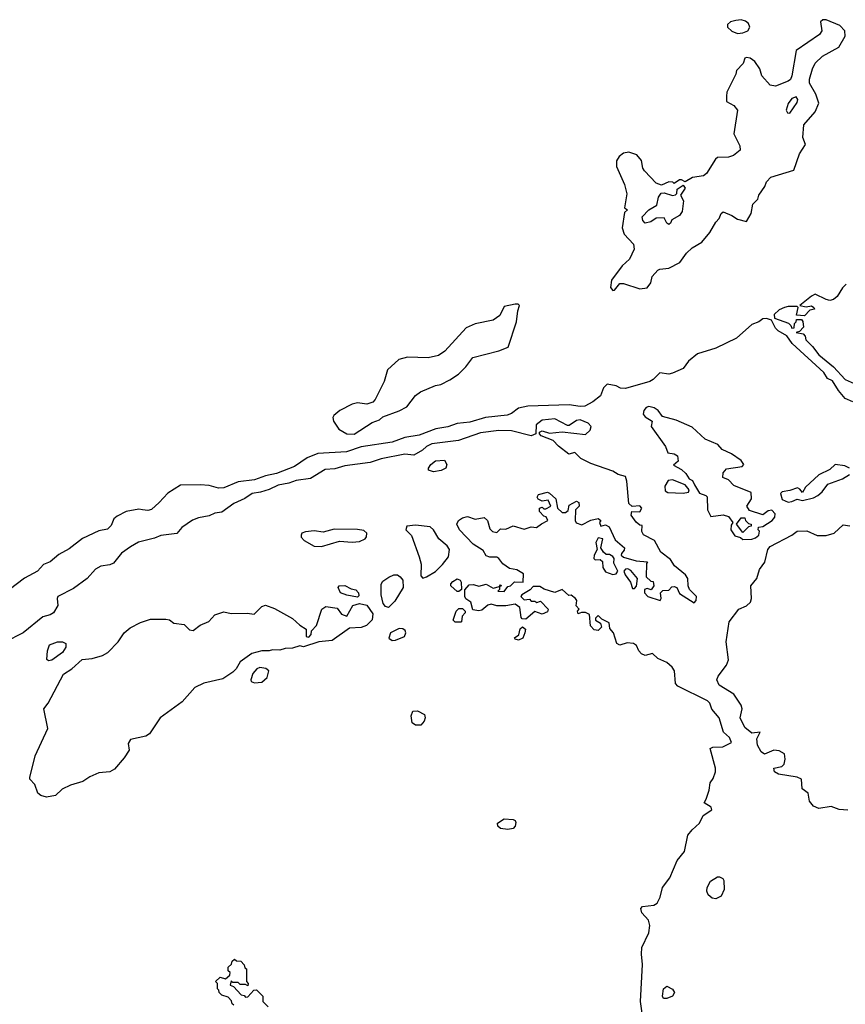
# Model space of a CAD drawing. Extents: x 2380107 to 2585170, y 384273 to 546161.
# Tile 291 of 331: x 2544987 to 2549551, y 477760 to 483206. Entities that reach past the tile are written whole.
import ezdxf

# ---------------------------------------------------------------- set-up
doc = ezdxf.new("R2010")
doc.units = 0

msp = doc.modelspace()

# ---------------------------------------------------------------- linework, layer by layer
at = {"layer": '0CON05XD'}
for points in [[(2548265, 481707.5), (2548275, 481710), (2548305, 481747.5), (2548325, 481747.5), (2548415, 481717.5), (2548455, 481722.5), (2548475, 481750), (2548483.3, 481785), (2548515, 481820), (2548525, 481826.7), (2548575, 481832.5), (2548636.1, 481863.9), (2548673.3, 481915), (2548703.8, 481945), (2548758, 481975), (2548801.7, 482028.3), (2548835, 482086.7), (2548853.6, 482106.4), (2548863.8, 482135), (2548875, 482142.5), (2548923.3, 482123.3), (2548955, 482102.5), (2549005, 482090), (2549030, 482135), (2549040, 482185), (2549067, 482213), (2549072.5, 482235), (2549107, 482283), (2549115, 482310), (2549140, 482335), (2549266.4, 482373.6), (2549297.5, 482465), (2549331.2, 482515), (2549315.6, 482555), (2549322.5, 482625), (2549383.6, 482696.4), (2549403.8, 482745), (2549387.5, 482795), (2549353.3, 482855), (2549352.4, 482877.6), (2549370, 482935), (2549384.4, 482965.6), (2549424.6, 483005.4), (2549515.4, 483054.6), (2549549.4, 483115), (2549548.1, 483145), (2549521.4, 483175), (2549445, 483205.5), (2549427.5, 483205), (2549414, 483195), (2549421.4, 483145), (2549408.6, 483125), (2549280, 483035), (2549254.5, 482895), (2549247.8, 482875), (2549235, 482865.5), (2549165, 482838.1), (2549135, 482844.2), (2549089.2, 482895), (2549078.8, 482935), (2549051.2, 482975), (2549025, 482993.8), (2549005, 482997.5), (2548995, 482992.5), (2548985.8, 482964.2), (2548950, 482925), (2548946.2, 482905), (2548896, 482805), (2548893.9, 482783.9), (2548893.9, 482753.9), (2548935, 482732), (2548955.7, 482705), (2548933.8, 482575), (2548967.7, 482507.7), (2548970, 482485), (2548932.5, 482455), (2548905, 482446.2), (2548845, 482443.3), (2548832.5, 482435), (2548783.3, 482355), (2548767.7, 482342.3), (2548706.1, 482333.9), (2548665, 482310), (2548645, 482320), (2548635, 482320), (2548605, 482300), (2548597, 482307), (2548575, 482310), (2548535, 482290), (2548505, 482302), (2548440.2, 482370.2), (2548431.1, 482385), (2548425, 482426.7), (2548398, 482458), (2548355, 482473.6), (2548325, 482467.5), (2548300.5, 482449.5), (2548285.7, 482425), (2548286.9, 482395), (2548330, 482295), (2548343.2, 482243.2), (2548330, 482165), (2548346.7, 482155), (2548330.7, 482139.3), (2548317.5, 482055), (2548329.3, 482019.3), (2548380, 481965), (2548383.6, 481936.4), (2548358.3, 481881.7), (2548317.5, 481845), (2548257.5, 481765), (2548252.5, 481725), (2548265, 481707.5)], [(2548955, 483130), (2548985, 483132.9), (2549011.2, 483145), (2549024, 483165), (2549015.8, 483185), (2548998.6, 483198.5), (2548975, 483206.2), (2548945, 483201.8), (2548916.4, 483193.6), (2548900.3, 483179.7), (2548898.8, 483165), (2548922.9, 483142.9), (2548955, 483130)], [(2549245, 482688.8), (2549285, 482747.5), (2549289.2, 482765), (2549278.8, 482778.8), (2549255, 482771.2), (2549235, 482742.5), (2549224, 482705), (2549230.8, 482690.8), (2549245, 482688.8)], [(2548575, 482072.5), (2548565, 482080), (2548550, 482110), (2548505, 482108.8), (2548475, 482088), (2548445, 482080), (2548430.8, 482095), (2548427.5, 482115), (2548465, 482153.8), (2548509.2, 482180.8), (2548518.8, 482225), (2548533.6, 482246.4), (2548549.3, 482249.3), (2548595, 482233.3), (2548611.7, 482238.3), (2548620, 482245), (2548621.7, 482268.3), (2548655, 482290), (2548666.4, 482273.6), (2548640, 482235), (2548656.2, 482205), (2548650, 482145), (2548635, 482123.3), (2548591.7, 482098.3), (2548585, 482080), (2548575, 482072.5)], [(2549555, 481742.5), (2549535, 481722.5), (2549506.7, 481675), (2549485, 481658.8), (2549465, 481653.8), (2549445, 481657.5), (2549385, 481687.5), (2549365, 481677.5), (2549300, 481625), (2549335, 481617.5), (2549365, 481622.5), (2549377.5, 481615), (2549380, 481605), (2549355, 481600), (2549325, 481567.5), (2549281.7, 481571.7), (2549290, 481615), (2549285, 481620), (2549235, 481620), (2549215, 481613.8), (2549185, 481601.2), (2549157.5, 481575), (2549160, 481555), (2549237, 481527), (2549250, 481515), (2549255, 481500), (2549268.3, 481501.7), (2549270, 481525), (2549280, 481535), (2549281.7, 481548.3), (2549308.3, 481548.3), (2549317, 481537), (2549320, 481505), (2549298.3, 481481.7), (2549280, 481475), (2549318.3, 481468.3), (2549330, 481455), (2549332.5, 481435), (2549369.3, 481399.3), (2549405, 481352.5), (2549486.4, 481286.4), (2549550, 481215), (2549616.4, 481186.4)], [(2546835, 480913.1), (2546935, 480978.8), (2546975, 480993.3), (2546995, 481010), (2547085, 481042), (2547126.1, 481063.9), (2547175, 481126.7), (2547202.3, 481147.7), (2547285, 481183.3), (2547315, 481187.5), (2547365, 481213.3), (2547412.5, 481245), (2547453.3, 481286.7), (2547491.7, 481338.3), (2547635, 481373.8), (2547687.5, 481395), (2547734, 481535), (2547740, 481595), (2547750, 481625), (2547742.5, 481632.5), (2547725, 481633.3), (2547665, 481620), (2547640.4, 481569.5), (2547605, 481544), (2547505, 481523.8), (2547455, 481500.8), (2547337, 481373), (2547302, 481348), (2547245, 481335.8), (2547131.5, 481338.5), (2547083.4, 481326.6), (2547020.5, 481269.5), (2547001.1, 481205), (2546952, 481105), (2546938.8, 481091.2), (2546905, 481078.8), (2546855, 481087.1), (2546825, 481080), (2546755.8, 481045), (2546722.8, 481017.2), (2546717.1, 481005), (2546721.4, 480985), (2546751.7, 480941.7), (2546795.5, 480915.5), (2546835, 480913.1)], [(2549591.7, 481091.7), (2549550.7, 481110.7), (2549512.5, 481155), (2549479.3, 481209.3), (2549451.7, 481221.7), (2549432.5, 481255), (2549258, 481415), (2549227.7, 481457.7), (2549180, 481485), (2549165, 481500), (2549143.3, 481543.3), (2549115, 481554), (2549095, 481552), (2549073.3, 481535), (2549035, 481520.8), (2548950, 481445), (2548835, 481388.8), (2548733, 481357), (2548685, 481316.7), (2548655, 481276.7), (2548595, 481250), (2548575, 481246), (2548525, 481253.3), (2548488.8, 481215), (2548470, 481205), (2548335, 481166.7), (2548308.3, 481168.3), (2548285, 481180), (2548235, 481190), (2548215, 481170), (2548196.7, 481125), (2548155, 481091.9), (2548110.9, 481069.1), (2548085, 481066.5), (2548025, 481075.6), (2547795, 481068.9), (2547745, 481056.9), (2547705, 481026.9), (2547681.1, 481018.9), (2547562.5, 481005), (2547475, 480980.5), (2547405, 480972.1), (2547353.6, 480953.6)], [(2548985, 480330), (2549035, 480333.3), (2549055, 480340), (2549073.3, 480355), (2549076.7, 480376.7), (2549070, 480385), (2549071.7, 480398.3), (2549095, 480402.5), (2549146.2, 480435), (2549161.2, 480455), (2549163, 480473), (2549145, 480492.5), (2549125, 480490), (2549095, 480467.5), (2549021.7, 480491.7), (2549006.7, 480515), (2549033.3, 480555), (2549030, 480590), (2548935, 480630), (2548905, 480660), (2548873, 480673), (2548875, 480700), (2548895, 480721.2), (2548980, 480735), (2548990, 480745), (2548975, 480767.5), (2548922.5, 480805), (2548869.6, 480829.5), (2548845.5, 480855.5), (2548775.4, 480885.5), (2548705, 480951.9), (2548615, 480990), (2548541.2, 481011.2), (2548516.2, 481045), (2548495, 481058.8), (2548465, 481066.7), (2548449.3, 481060.7), (2548436.7, 481045), (2548433.3, 481025), (2548445, 481010), (2548482.5, 480985), (2548477.5, 480955), (2548556.7, 480845), (2548570, 480810), (2548605, 480803.8), (2548623.6, 480793.6), (2548627.5, 480765), (2548601.7, 480741.7), (2548645, 480717.5), (2548670, 480695), (2548687, 480667), (2548706.4, 480656.4), (2548717.5, 480632.5), (2548745, 480587.5), (2548780, 480575), (2548787, 480567), (2548790, 480495), (2548807.5, 480457.5), (2548875, 480467.5), (2548905, 480457.5), (2548930, 480425), (2548920.7, 480409.3), (2548918.8, 480385), (2548940.4, 480350.5), (2548971.7, 480341.7), (2548985, 480330)], [(2548025, 480520), (2548065, 480542.5), (2548077.5, 480535), (2548080, 480515), (2548060, 480495), (2548057.5, 480435), (2548063.3, 480423.3), (2548095, 480412.5), (2548145, 480437.5), (2548185, 480447.5), (2548200, 480435), (2548192.5, 480425), (2548200, 480405), (2548225, 480412.5), (2548245, 480400), (2548279.3, 480329.3), (2548330, 480285), (2548328.3, 480271.7), (2548313, 480253), (2548312.5, 480245), (2548323.9, 480233.9), (2548395, 480212.5), (2548457.5, 480207.5), (2548452.5, 480197.5), (2548450, 480125), (2548475, 480100), (2548488.3, 480098.3), (2548492.5, 480075), (2548477, 480053), (2548455, 480060), (2548440, 480055), (2548440, 480035), (2548460, 480015), (2548527, 479993), (2548532.5, 480005), (2548530, 480035), (2548541.7, 480048.3), (2548575, 480050), (2548591.7, 480068.3), (2548605, 480070), (2548620, 480065), (2548635, 480032.5), (2548715, 479980), (2548727, 479993), (2548727.5, 480015), (2548690, 480055), (2548682.5, 480075), (2548680, 480115), (2548666.7, 480135), (2548607.5, 480185), (2548585, 480220), (2548530.3, 480260.3), (2548496.7, 480325), (2548435, 480357.5), (2548426.7, 480375), (2548428.3, 480408.3), (2548415, 480410), (2548395, 480427.5), (2548367.5, 480465), (2548370, 480485), (2548415, 480483.3), (2548426.2, 480505), (2548415, 480516.2), (2548373, 480513), (2548355, 480530), (2548343.3, 480653.3), (2548335, 480680), (2548295, 480690), (2548265, 480708.8), (2548145, 480751.2), (2548089.3, 480779.3), (2548055, 480812.5), (2548022.3, 480802.3), (2547965, 480846.2), (2547935, 480878), (2547870, 480905), (2547860, 480915), (2547860, 480925), (2547875, 480932.5), (2547915, 480918.8), (2547985, 480926), (2548115, 480912), (2548141.2, 480935), (2548146.7, 480955), (2548130, 480975), (2548085, 480991.9), (2548065, 480988.6), (2548025, 480961.2), (2548015, 480961.2), (2547945, 480998.9), (2547875, 480990), (2547842, 480965), (2547840, 480915), (2547815, 480903.8), (2547705, 480931.4), (2547635, 480934.5), (2547535, 480920), (2547411.7, 480878.3), (2547265, 480860.4), (2547235.4, 480844.6), (2547214.4, 480825.6), (2547165, 480797.5), (2547115, 480803.1), (2546985, 480776.9), (2546925, 480756.7), (2546785, 480738.8), (2546728.6, 480721.4), (2546675, 480717.9), (2546595, 480667.8), (2546515, 480657.5), (2546475, 480642.3), (2546415, 480631.1), (2546365, 480606.9), (2546317.5, 480592.5), (2546272, 480585), (2546231.6, 480558.4), (2546169.8, 480530.2), (2546105, 480481.2), (2546065, 480475.8), (2546035, 480461.4), (2545975, 480450.6), (2545942.6, 480437.4), (2545882.3, 480397.7), (2545856.2, 480363.8), (2545767.7, 480352.3), (2545732.7, 480337.3), (2545643.4, 480316.6), (2545599.5, 480290.5), (2545548.8, 480255), (2545505, 480200), (2545485, 480190), (2545436.1, 480183.9), (2545405, 480166.2), (2545358.8, 480115), (2545285, 480060), (2545197.5, 480015), (2545193.3, 480005), (2545198, 479965), (2545173.3, 479925), (2545155, 479913.8), (2545115, 479903.8), (2545006.2, 479815), (2544905, 479762.5)], [(2547353.6, 480953.6), (2547287.4, 480942.6), (2547195, 480907.3), (2547115, 480894.4), (2547045, 480869.6), (2546875, 480842.5), (2546792.5, 480815), (2546635, 480807.1), (2546575, 480782.5), (2546505, 480734.5), (2546406.2, 480695), (2546345, 480682.2), (2546285, 480660), (2546195, 480650), (2546115.9, 480615.9), (2546085, 480614.3), (2546035, 480630), (2545985, 480634), (2545875, 480630.6), (2545805, 480587.5), (2545758.6, 480535), (2545715, 480497.1), (2545695, 480490.4), (2545665.4, 480495.4), (2545645, 480498.5), (2545575, 480486.4), (2545525, 480460), (2545507.3, 480445), (2545491.8, 480408.2), (2545471.4, 480388.6), (2545425, 480379.2), (2545333.3, 480336.7), (2545260.2, 480279.8), (2545202.2, 480247.8), (2545155, 480207.7), (2545117.5, 480192.5), (2545085.2, 480154.9), (2545012.9, 480117.1), (2544928.5, 480051.5)], [(2547275, 480704.4), (2547247.5, 480715), (2547246.7, 480725), (2547260, 480745), (2547285, 480766), (2547335, 480770), (2547347.5, 480745), (2547342.5, 480725), (2547317, 480713), (2547275, 480704.4)], [(2549573.8, 480725), (2549549.1, 480739.1), (2549495, 480746.2), (2549465, 480718.8), (2549405, 480688.8), (2549330.4, 480619.5), (2549315, 480590), (2549300, 480610), (2549286, 480616), (2549245, 480601.2), (2549202.5, 480595), (2549192.5, 480585), (2549201.7, 480551.7), (2549235, 480537.5)], [(2549235, 480537.5), (2549255, 480541.2), (2549285, 480553.3), (2549315, 480546.2), (2549375, 480562.2), (2549398.8, 480575), (2549423.8, 480595), (2549455, 480636.7), (2549535, 480666.7), (2549575, 480690)], [(2548655, 480586.7), (2548685, 480592.5), (2548687.5, 480605), (2548665, 480632.5), (2548595, 480661.2), (2548572.3, 480657.7), (2548553.8, 480625), (2548555, 480600), (2548570.7, 480590.7), (2548655, 480586.7)], [(2548431.5, 477685), (2548418.9, 477775), (2548430.6, 477979.4), (2548423.4, 478036.6), (2548426.8, 478073.2), (2548465.5, 478155), (2548470.5, 478195), (2548463.1, 478225), (2548426, 478265), (2548420, 478290), (2548430, 478300), (2548492.7, 478307.3), (2548511.7, 478318.3), (2548527.2, 478352.8), (2548540, 478405), (2548581.7, 478458.3), (2548621.9, 478555), (2548661.1, 478605), (2548681.2, 478695), (2548703.8, 478725), (2548745, 478761.2), (2548765, 478803.3), (2548812.5, 478835), (2548809.3, 478849.3), (2548770, 478875), (2548782.5, 478895), (2548798, 478945), (2548803.8, 478985), (2548821.2, 479008.8), (2548832.5, 479045), (2548832.5, 479065), (2548803.3, 479175), (2548818.3, 479181.7), (2548873.6, 479183.6), (2548921.7, 479208.3), (2548910, 479235), (2548878, 479265), (2548852.9, 479345), (2548812.2, 479392.2), (2548802.5, 479425), (2548788.8, 479438.8), (2548625, 479520), (2548612, 479535), (2548607.1, 479605), (2548594, 479625), (2548565, 479650), (2548515, 479673.3), (2548485, 479700), (2548445, 479690), (2548425, 479698.8), (2548410, 479715), (2548397.5, 479745), (2548380, 479755), (2548345, 479760), (2548305, 479746.7), (2548287.5, 479755), (2548270, 479815), (2548248.3, 479838.3), (2548245, 479870), (2548205, 479890), (2548185, 479910), (2548170, 479895), (2548170, 479885), (2548198.3, 479868.3), (2548202.5, 479845), (2548185, 479827.5), (2548161.7, 479831.7), (2548143, 479853), (2548136.4, 479916.4), (2548115, 479927.5), (2548092.5, 479927.5), (2548075, 479920), (2548070, 479935), (2548080, 479945), (2548063, 479963), (2548066.4, 479993.6), (2548060, 480005), (2548035, 480022.5), (2548021.7, 480021.7), (2547985, 480053.3), (2547945, 480037.5), (2547886.4, 480056.4), (2547861.7, 480071.7), (2547825, 480070), (2547808.3, 480051.7), (2547762.5, 480025), (2547757.5, 480015), (2547775, 479997.5), (2547805, 480000), (2547815, 479990), (2547835, 479990), (2547845, 479982.5), (2547865, 479990), (2547907.5, 479945), (2547905, 479930), (2547875, 479917.5), (2547835, 479932.5), (2547785, 479890), (2547765, 479892.5), (2547759.3, 479899.3), (2547752.5, 479955), (2547725, 479972.5), (2547675, 479963.3), (2547625, 479963.3), (2547593, 479973), (2547575, 479966.7), (2547540.7, 479939.3), (2547525, 479936.2), (2547491.7, 479941.7), (2547480, 479985), (2547453.3, 480003.3), (2547447.5, 480015), (2547448.3, 480051.7), (2547470.7, 480079.3), (2547495, 480082.5), (2547525, 480073.3), (2547565, 480083.8), (2547605, 480062.5), (2547640, 480070), (2547645, 480080), (2547650, 480075), (2547640, 480070), (2547640, 480055), (2547630, 480045), (2547665, 480042.5), (2547685, 480070), (2547700, 480075), (2547723, 480097), (2547770, 480095), (2547771.7, 480141.7), (2547735, 480162.5), (2547695, 480170), (2547657, 480197), (2547636.4, 480226.4), (2547625, 480232.5), (2547585, 480233.3), (2547565, 480240), (2547549.3, 480269.3), (2547494.1, 480304.1), (2547417.5, 480385), (2547403.3, 480415), (2547412.5, 480435), (2547435, 480450), (2547462.3, 480457.7), (2547505, 480443.8), (2547555, 480452.5), (2547573.3, 480435), (2547585, 480390), (2547600, 480375), (2547625, 480370), (2547645, 480390), (2547675, 480387.5), (2547715, 480406.7), (2547775, 480388.8), (2547815, 480400), (2547843.6, 480396.4), (2547871.7, 480418.3), (2547906.7, 480435), (2547896.4, 480456.4), (2547885, 480460), (2547860, 480485), (2547860, 480505), (2547875, 480510), (2547885, 480500), (2547895, 480500), (2547922.5, 480515), (2547908.3, 480548.3), (2547875, 480542.5), (2547853.3, 480553.3), (2547847.5, 480565), (2547855, 480580), (2547905, 480592.5), (2547915, 480587.5), (2547950, 480555), (2547960, 480505), (2547985, 480480), (2548005, 480480), (2548018.3, 480491.7), (2548025, 480520)], [(2547215, 480117.5), (2547235, 480123.8), (2547285, 480154.4), (2547325, 480192.2), (2547356.4, 480235), (2547363.5, 480275), (2547349.4, 480295), (2547303.7, 480333.6), (2547273.6, 480383.6), (2547255, 480400.6), (2547175, 480410.6), (2547127.5, 480405), (2547121.2, 480385), (2547152.9, 480352.9), (2547196, 480235), (2547205.9, 480194.1), (2547205, 480130), (2547215, 480117.5)], [(2549565, 478834.4), (2549517, 478837), (2549473.6, 478853.6), (2549405, 478841.9), (2549375.5, 478855.5), (2549353.6, 478883.6), (2549345, 478926.7), (2549312.2, 478952.2), (2549308.8, 479005), (2549285.5, 479015.5), (2549182.1, 479032.1), (2549158.8, 479045), (2549156.7, 479065), (2549200, 479075), (2549212.8, 479087.2), (2549218.9, 479115), (2549214, 479145), (2549185, 479161.9), (2549155, 479165.6), (2549104.2, 479144.2), (2549085, 479156), (2549065, 479193.8), (2549061.9, 479228.1), (2549080, 479265), (2549035, 479258.8), (2548995, 479290.8), (2548970.6, 479345), (2548980, 479395), (2548976, 479415), (2548934.4, 479474.4), (2548854.2, 479525), (2548841.2, 479555), (2548848, 479575), (2548894.4, 479635.6), (2548905.7, 479665), (2548892.9, 479765), (2548908.6, 479875), (2548962, 479945), (2549005, 479964.4), (2549026.7, 479985), (2549031.8, 480005), (2549028.6, 480075), (2549061.4, 480115), (2549075.8, 480165), (2549105.5, 480205), (2549123.1, 480275), (2549135, 480291.9), (2549255, 480354), (2549285, 480376.2), (2549338.3, 480378.3), (2549395, 480352.5), (2549445, 480353.3), (2549490, 480365), (2549538.3, 480411.7), (2549576.1, 480406.1)], [(2548985, 480370), (2548950, 480415), (2548975, 480450), (2548995, 480450), (2549000, 480435), (2549015, 480420), (2549030, 480415), (2549030, 480405), (2549015, 480400), (2548985, 480370)], [(2546655, 480292.7), (2546755, 480321.5), (2546825, 480315.7), (2546865, 480318.9), (2546896.2, 480335), (2546904.1, 480345.9), (2546906, 480365), (2546889.7, 480379.7), (2546855, 480385.5), (2546725, 480388.2), (2546665, 480370.5), (2546615, 480378.8), (2546566.4, 480373.6), (2546546.2, 480365), (2546542, 480355), (2546543.6, 480343.6), (2546558.6, 480325), (2546615, 480294.5), (2546655, 480292.7)], [(2548265, 480136.7), (2548285, 480140), (2548293.3, 480155), (2548270.7, 480200.7), (2548272.5, 480225), (2548265, 480237.5), (2548247, 480247), (2548228.3, 480248.3), (2548215, 480260), (2548200, 480285), (2548210, 480335), (2548185, 480340), (2548172.5, 480315), (2548180, 480275), (2548162.5, 480245), (2548160, 480225), (2548168.3, 480218.3), (2548195, 480220), (2548208.3, 480208.3), (2548210, 480175), (2548225, 480152.5), (2548265, 480136.7)], [(2547025, 479953.8), (2547009.6, 479959.5), (2546996.2, 479976.2), (2546985.8, 480025), (2546985.8, 480084.2), (2546995, 480101.2), (2547027.9, 480122.1), (2547055, 480135.6), (2547075, 480135.7), (2547090.8, 480125), (2547104.3, 480105), (2547107.3, 480065), (2547059.8, 479990.2), (2547025, 479953.8)], [(2548385, 480060), (2548397, 480073), (2548402.5, 480115), (2548365, 480160), (2548348.3, 480168.3), (2548335, 480166.7), (2548327.5, 480155), (2548333.8, 480135), (2548363.3, 480095), (2548375, 480060), (2548385, 480060)], [(2546855, 480012.5), (2546795, 480022.5), (2546760, 480035), (2546747.5, 480065), (2546752.5, 480075), (2546785, 480076.2), (2546818.3, 480058.3), (2546845, 480052.5), (2546860, 480035), (2546861.7, 480018.3), (2546855, 480012.5)], [(2547415, 480042.5), (2547405, 480042.5), (2547370, 480075), (2547370, 480085), (2547380.7, 480099.3), (2547405, 480113.3), (2547422.5, 480105), (2547427.5, 480095), (2547430, 480055), (2547415, 480042.5)], [(2545135, 478905.7), (2545103.3, 478915), (2545087.5, 478927.5), (2545070.6, 478975), (2545043.3, 479005), (2545042.5, 479015), (2545072.9, 479135), (2545142.5, 479285), (2545120, 479395), (2545144.2, 479425.8), (2545229.2, 479585), (2545275, 479615.7), (2545332.1, 479667.9), (2545386.8, 479673.2), (2545445, 479690), (2545474, 479705), (2545530.6, 479765), (2545565, 479814.3), (2545597.9, 479842.1), (2545655, 479870.8), (2545710.4, 479889.5), (2545795, 479890.8), (2545815.7, 479885.7), (2545838, 479868), (2545895, 479860), (2545925, 479832), (2545945, 479828), (2545985, 479856.2), (2546032.5, 479877.5), (2546065.9, 479914.1), (2546115, 479931.2), (2546155, 479921.2), (2546245, 479923.8), (2546283, 479917), (2546325, 479960), (2546345, 479966.7), (2546395, 479948.8), (2546494.3, 479894.3), (2546535, 479856.7), (2546570, 479835), (2546570, 479795), (2546585, 479790), (2546597.5, 479805), (2546600, 479825), (2546627.5, 479855), (2546656.2, 479945), (2546679.6, 479960.5), (2546741.7, 479951.7), (2546765, 479917.5), (2546795, 479907.5), (2546827.5, 479965), (2546865, 479977.5), (2546905, 479966.7), (2546938.8, 479918.8), (2546935, 479886.7), (2546903.8, 479855), (2546875, 479843.1), (2546810.4, 479839.5), (2546715, 479772), (2546640, 479765), (2546555, 479737.5), (2546535, 479742.5), (2546495, 479728.8), (2546455, 479727.5), (2546425, 479718), (2546385, 479721.2), (2546365, 479714.2), (2546325, 479714.3), (2546270.3, 479699.7), (2546205.5, 479654.4), (2546182.5, 479615), (2546165, 479597.5), (2546110.2, 479559.8), (2546005, 479536.5), (2545955, 479511.4), (2545885, 479433.1), (2545763.1, 479345), (2545704.3, 479255.7), (2545683.6, 479243.6), (2545600, 479225), (2545587, 479203), (2545592.5, 479165), (2545565, 479122.5), (2545510.3, 479059.7), (2545485, 479046), (2545425, 479039.2), (2545375, 479018), (2545335, 478992.9), (2545268.3, 478971.7), (2545221.1, 478948.9), (2545185, 478914.4), (2545135, 478905.7)], [(2547425, 479873.3), (2547395, 479873.8), (2547383.3, 479885), (2547400, 479935), (2547415, 479950), (2547435, 479950), (2547450, 479935), (2547450, 479925), (2547433, 479907), (2547430, 479875), (2547425, 479873.3)], [(2547045, 479771.2), (2547065, 479773.8), (2547113.3, 479795), (2547121.2, 479815), (2547117, 479827), (2547105, 479836), (2547085, 479839.2), (2547036.7, 479815), (2547027.5, 479785), (2547045, 479771.2)], [(2547745, 479773.3), (2547725, 479780), (2547723, 479787), (2547746.7, 479803.3), (2547753, 479837), (2547767, 479847), (2547782.5, 479835), (2547780, 479815), (2547767.5, 479785), (2547745, 479773.3)], [(2545145, 479660), (2545136.7, 479666.7), (2545140, 479715), (2545152.1, 479747.9), (2545195.8, 479764.2), (2545224, 479764), (2545242.5, 479755), (2545241.2, 479735), (2545223.4, 479706.6), (2545165, 479663.8), (2545145, 479660)], [(2546285, 479537.1), (2546325, 479541.9), (2546355, 479568), (2546364.2, 479604.2), (2546347.4, 479617.4), (2546315, 479623.3), (2546297.5, 479615), (2546275, 479589.2), (2546264.3, 479554.3), (2546266.7, 479545), (2546285, 479537.1)], [(2547205, 479303.8), (2547175, 479304), (2547156.4, 479316.4), (2547151.2, 479355), (2547159.3, 479380.7), (2547185, 479383.8), (2547225, 479362.5), (2547228.8, 479345), (2547223.3, 479325), (2547205, 479303.8)], [(2547685, 478726), (2547645, 478732.5), (2547630, 478745), (2547628, 478762), (2547665, 478786), (2547715, 478781.2), (2547725.6, 478775.6), (2547729.2, 478765), (2547725.6, 478745), (2547715, 478732), (2547685, 478726)], [(2548835, 478343.3), (2548815, 478347.5), (2548793.3, 478365), (2548786, 478385), (2548787.5, 478405), (2548805, 478440.8), (2548845, 478464.2), (2548855, 478464.2), (2548873.8, 478455), (2548880, 478445), (2548881.9, 478395), (2548865, 478357.5), (2548835, 478343.3)], [(2546170, 477755), (2546161.7, 477761.7), (2546158.3, 477778.3), (2546138.3, 477798.3), (2546105, 477810), (2546090, 477825), (2546088.3, 477838.3), (2546080, 477845), (2546080, 477875), (2546070, 477885), (2546095, 477910), (2546125, 477900), (2546148.3, 477921.7), (2546150, 477935), (2546140, 477945), (2546140, 477965), (2546158.3, 477981.7), (2546161.7, 477998.3), (2546175, 478010), (2546185, 478000), (2546208.3, 477998.3), (2546228.3, 477978.3), (2546231.7, 477961.7), (2546240, 477955), (2546240, 477885), (2546250, 477875), (2546248.3, 477861.7), (2546235, 477870), (2546205, 477870), (2546195, 477880), (2546165, 477880), (2546155, 477890), (2546150, 477865), (2546168.3, 477858.3), (2546211.7, 477811.7), (2546228.3, 477808.3), (2546235, 477800), (2546248.3, 477801.7), (2546281.7, 477838.3), (2546295, 477840), (2546330, 477805), (2546330, 477775), (2546360, 477745)], [(2548565, 477792.5), (2548545, 477792.5), (2548540, 477805), (2548546.7, 477845), (2548565, 477860), (2548595, 477843.8), (2548606.2, 477825), (2548595.8, 477804.2), (2548565, 477792.5)]]:
    msp.add_lwpolyline(points, dxfattribs=at)

doc.saveas('drawing.dxf')
